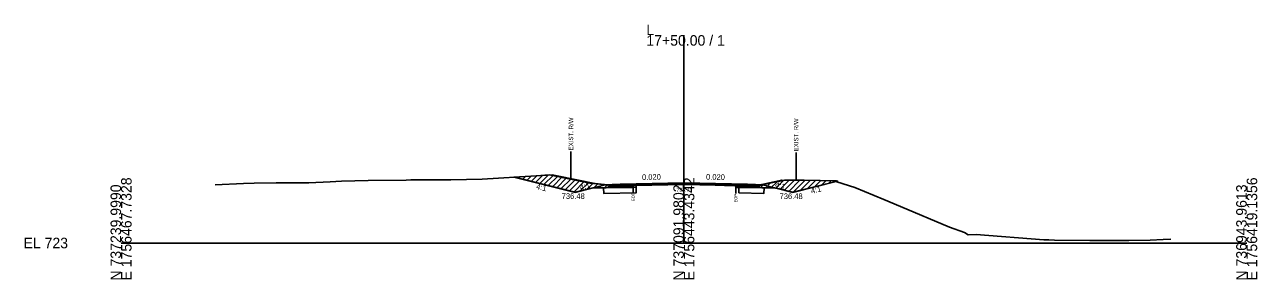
# Model space of a CAD drawing. Extents: x -26 to 4303, y -10 to 9577.
# Drawn here: x -25.7 to 302.8, y 7490.3 to 7558.2 of the extents above; entities that cross this region are included whole.
import ezdxf

# ---------------------------------------------------------------- set-up
doc = ezdxf.new("R2010")
doc.units = 0
for name, color, linetype in [('Exist CMT Pavement', 7, 'Continuous'), ('Old_Level_2', 7, 'Continuous'), ('Pattern 1', 7, 'Continuous'), ('Prop CMT Conc Surface', 7, 'Continuous'), ('Prop CMT Concrete Structures', 7, 'Continuous'), ('Prop CMT Pvmt Course 1', 7, 'Continuous'), ('Prop CMT Pvmt Course 1 CG', 7, 'Continuous'), ('Prop CMT Pvmt Course 1 Wedge', 7, 'Continuous'), ('Prop CMT Pvmt Course 2', 7, 'Continuous'), ('Prop CMT Pvmt Course 2 Wedge', 7, 'Continuous'), ('Prop CMT Pvmt Course 3', 7, 'Continuous'), ('Prop CMT Pvmt Surface', 7, 'Continuous'), ('Prop CMT Pvmt Surface Shoulder', 7, 'Continuous'), ('Prop CMT Pvmt Wedge Surface 1', 7, 'Continuous'), ('Prop CMT Pvmt Wedge Surface 2', 7, 'Continuous'), ('Prop CMT Pvmt Wedge Surface 3', 7, 'Continuous'), ('Prop CMT Shld Paved Course 1', 7, 'Continuous'), ('Prop CMT Shld Paved Course 2', 7, 'Continuous'), ('Prop CMT Shld Paved Course 3', 7, 'Continuous'), ('Prop CMT Slope Grass', 7, 'Continuous'), ('Prop CMT Subgrade Earthwork', 7, 'Continuous'), ('Prop Road Sect_ Recs - UC Shallow (Outline)', 7, 'Continuous'), ('Prop Shade Light', 7, 'Continuous'), ('Prop XS DDE Elevations', 7, 'Continuous'), ('Prop XS Ditch Standard Text', 7, 'Continuous'), ('Prop XS Hydro Elevations', 7, 'Continuous'), ('Prop XS SE Text', 7, 'Continuous'), ('Prop XS Side Slope Text', 7, 'Continuous'), ('Prop XS Wedging', 7, 'Continuous')]:
    doc.layers.add(name, color=color, linetype=linetype)

msp = doc.modelspace()

# ---------------------------------------------------------------- linework, layer by layer
at = {"layer": 'Exist CMT Pavement'}
for points in [[(150, 7516.02), (133, 7515.68)], [(150, 7516.02), (167, 7515.68)]]:
    msp.add_lwpolyline(points, dxfattribs=at)
at = {"layer": 'Old_Level_2'}
for p, q in [((150, 7500), (150, 7555.42)), ((150, 7500), (150, 7555.42)), ((0, 7500), (150, 7500)), ((0, 7500), (150, 7500)), ((150, 7500), (300, 7500)), ((150, 7500), (300, 7500))]:
    msp.add_line(p, q, dxfattribs=at)
at = {"layer": 'Pattern 1'}
for p, q in [((105.93, 7517.27), (106.25, 7517.59)), ((107.07, 7516.99), (107.76, 7517.69)), ((108.2, 7516.71), (109.27, 7517.78)), ((109.33, 7516.42), (110.78, 7517.88)), ((110.46, 7516.14), (112.29, 7517.97)), ((111.59, 7515.86), (113.8, 7518.07)), ((112.72, 7515.57), (115.23, 7518.08)), ((113.85, 7515.29), (116.41, 7517.84)), ((114.99, 7515.01), (117.58, 7517.61)), ((116.12, 7514.73), (118.76, 7517.37)), ((117.25, 7514.44), (119.93, 7517.13)), ((118.38, 7514.16), (121.11, 7516.89)), ((119.51, 7513.88), (122.29, 7516.65)), ((120.64, 7513.59), (123.46, 7516.41)), ((122.29, 7513.83), (124.64, 7516.17)), ((124.18, 7514.3), (125.84, 7515.96)), ((125.98, 7514.69), (127.1, 7515.81)), ((127.42, 7514.72), (128.38, 7515.68)), ((128.87, 7514.75), (129.66, 7515.54)), ((130.31, 7514.78), (131.01, 7515.47)), ((131.75, 7514.81), (132.45, 7515.51)), ((133.2, 7514.83), (133.9, 7515.54)), ((134.64, 7514.86), (135.35, 7515.57)), ((136.08, 7514.89), (136.8, 7515.61)), ((164.9, 7514.87), (165.24, 7515.21)), ((166.28, 7514.84), (166.59, 7515.15)), ((167.67, 7514.82), (167.95, 7515.09)), ((169.05, 7514.79), (169.37, 7515.1)), ((170.44, 7514.76), (171.22, 7515.54)), ((171.83, 7514.73), (173.03, 7515.94)), ((173.21, 7514.71), (174.84, 7516.33)), ((174.54, 7514.62), (176.63, 7516.71)), ((175.67, 7514.34), (178.09, 7516.75)), ((176.81, 7514.05), (179.49, 7516.74)), ((177.94, 7513.77), (180.89, 7516.72)), ((179.11, 7513.53), (182.29, 7516.71)), ((181, 7514), (183.68, 7516.69)), ((182.88, 7514.48), (185.08, 7516.67)), ((184.77, 7514.95), (186.48, 7516.66)), ((186.66, 7515.42), (187.88, 7516.64)), ((188.54, 7515.89), (189.27, 7516.62)), ((190.43, 7516.36), (190.66, 7516.59))]:
    msp.add_line(p, q, dxfattribs=at)
for points in [[(137.3, 7515.62), (137.3, 7514.92), (125.72, 7514.68), (121, 7513.51), (104.98, 7517.51), (114.94, 7518.14), (122.38, 7516.63), (125.36, 7516.03), (126.34, 7515.89), (130.44, 7515.46), (132.56, 7515.51), (136.5, 7515.6)], [(179, 7513.51), (190.98, 7516.5), (190.6, 7516.61), (182.03, 7516.71), (176.88, 7516.76), (173.3, 7516), (171.04, 7515.5), (169.13, 7515.04), (166.64, 7515.15), (165.01, 7515.22), (164.65, 7515.25), (164.65, 7514.88), (171.39, 7514.74), (173.76, 7514.69), (174.28, 7514.68)]]:
    msp.add_lwpolyline(points, close=True, dxfattribs=at)
at = {"layer": 'Prop CMT Conc Surface'}
for points in [[(136.49, 7515.5), (133, 7515.43)], [(133, 7515.43), (133, 7515.22)], [(133, 7515.22), (136.49, 7515.29)], [(136.49, 7515.29), (136.49, 7515.5)], [(163.84, 7515.28), (163.84, 7515.49)], [(163.84, 7515.49), (167, 7515.43)], [(167, 7515.22), (163.84, 7515.28)], [(167, 7515.43), (167, 7515.22)]]:
    msp.add_lwpolyline(points, dxfattribs=at)
at = {"layer": 'Prop CMT Concrete Structures'}
for points in [[(133, 7515.43), (133, 7515.68)], [(136.49, 7515.5), (133, 7515.43)], [(150, 7515.89), (136.49, 7515.62)], [(136.49, 7515.62), (136.49, 7515.5)], [(150, 7515.89), (163.84, 7515.61)], [(163.84, 7515.61), (163.84, 7515.49)], [(163.84, 7515.49), (167, 7515.43)], [(167, 7515.43), (167, 7515.68)]]:
    msp.add_lwpolyline(points, dxfattribs=at)
at = {"layer": 'Prop CMT Pvmt Course 1'}
for points in [[(136.49, 7515.29), (133, 7515.22)], [(133, 7515.22), (133, 7514.88)], [(133, 7514.88), (136.49, 7514.95)], [(136.49, 7514.95), (136.49, 7515.29)], [(163.84, 7515.28), (167, 7515.22)], [(163.84, 7514.95), (163.84, 7515.28)], [(167, 7514.88), (163.84, 7514.95)], [(167, 7515.22), (167, 7514.88)]]:
    msp.add_lwpolyline(points, dxfattribs=at)
at = {"layer": 'Prop CMT Pvmt Course 1 Wedge'}
for points in [[(163.84, 7515.25), (163.59, 7515.27), (163.09, 7515.29), (162.81, 7515.3)], [(162.81, 7515.3), (163.09, 7515.3)], [(163.09, 7515.3), (163.59, 7515.29), (163.84, 7515.28)], [(163.84, 7515.28), (163.84, 7515.25)]]:
    msp.add_lwpolyline(points, dxfattribs=at)
at = {"layer": 'Prop CMT Pvmt Course 2'}
for points in [[(133, 7515.68), (131, 7515.64), (130.74, 7515.38)], [(130.74, 7515.38), (133, 7515.43)], [(133, 7515.43), (133, 7515.68)], [(167, 7515.68), (169, 7515.64), (169.26, 7515.38)], [(167, 7515.43), (167, 7515.68)], [(169.26, 7515.38), (167, 7515.43)]]:
    msp.add_lwpolyline(points, dxfattribs=at)
at = {"layer": 'Prop CMT Pvmt Course 2 Wedge'}
for points in [[(131, 7515.64), (129, 7515.48), (121, 7513.48), (104.72, 7517.54)], [(169, 7515.64), (171, 7515.48), (179, 7513.48), (190.6, 7516.38)]]:
    msp.add_lwpolyline(points, dxfattribs=at)
at = {"layer": 'Prop CMT Pvmt Course 3'}
for points in [[(133, 7515.43), (130.74, 7515.38), (130.53, 7515.17)], [(130.53, 7515.17), (133, 7515.22)], [(133, 7515.22), (133, 7515.43)], [(167, 7515.43), (169.26, 7515.38), (169.47, 7515.17)], [(167, 7515.22), (167, 7515.43)], [(169.47, 7515.17), (167, 7515.22)]]:
    msp.add_lwpolyline(points, dxfattribs=at)
at = {"layer": 'Prop CMT Pvmt Surface'}
for points in [[(150, 7515.77), (133, 7515.43)], [(133, 7515.43), (133, 7515.68)], [(150, 7515.77), (167, 7515.43)], [(167, 7515.43), (167, 7515.68)]]:
    msp.add_lwpolyline(points, dxfattribs=at)
at = {"layer": 'Prop CMT Pvmt Surface Shoulder'}
for points in [[(136.49, 7515.62), (136.56, 7515.62), (136.66, 7515.62), (137.33, 7515.64), (137.71, 7515.65), (138.07, 7515.66), (139.14, 7515.67), (140.61, 7515.68), (141.66, 7515.71), (143.14, 7515.73), (145.21, 7515.71), (145.67, 7515.71), (148.05, 7515.75), (148.21, 7515.75), (148.22, 7515.75), (148.6, 7515.73), (148.71, 7515.72), (148.76, 7515.72), (149.19, 7515.72), (149.27, 7515.72), (149.42, 7515.72), (150, 7515.71)], [(150, 7515.71), (150.59, 7515.7), (151.09, 7515.68), (151.85, 7515.66), (152.2, 7515.65), (152.88, 7515.63), (153.27, 7515.61), (154.3, 7515.59), (155.81, 7515.54), (157.33, 7515.49), (158.34, 7515.46), (160.36, 7515.38), (160.87, 7515.37), (160.98, 7515.36), (162.67, 7515.31), (162.72, 7515.3), (163.09, 7515.29), (163.59, 7515.27), (163.84, 7515.25)]]:
    msp.add_lwpolyline(points, dxfattribs=at)
at = {"layer": 'Prop CMT Pvmt Wedge Surface 1'}
for p, q in [((133.02, 7514.76), (125.53, 7514.61)), ((136.49, 7514.83), (133.02, 7514.76)), ((163.84, 7514.82), (166.98, 7514.76)), ((166.98, 7514.76), (174.47, 7514.61))]:
    msp.add_line(p, q, dxfattribs=at)
for points in [[(136.49, 7514.83), (136.49, 7515.62)], [(163.84, 7514.82), (163.84, 7515.25)]]:
    msp.add_lwpolyline(points, dxfattribs=at)
at = {"layer": 'Prop CMT Pvmt Wedge Surface 2'}
for points in [[(136.49, 7515.62), (136.56, 7515.62), (136.66, 7515.62), (136.75, 7515.63)], [(136.75, 7515.63), (136.66, 7515.62), (136.56, 7515.62), (136.49, 7515.62)], [(136.49, 7515.62), (136.49, 7515.62)], [(150, 7515.77), (149.42, 7515.75), (149.27, 7515.75), (149.19, 7515.75), (148.76, 7515.74), (148.71, 7515.74), (148.6, 7515.74), (148.54, 7515.74), (148.22, 7515.75), (148.21, 7515.75), (148.05, 7515.75), (145.67, 7515.71), (145.21, 7515.71), (143.14, 7515.73), (141.66, 7515.71), (140.61, 7515.68), (139.23, 7515.68)], [(139.23, 7515.68), (140.61, 7515.7)], [(140.61, 7515.7), (141.66, 7515.72), (143.14, 7515.75), (145.21, 7515.79), (145.67, 7515.8), (148.05, 7515.85), (148.21, 7515.85), (148.22, 7515.85), (148.6, 7515.86), (148.71, 7515.86), (148.76, 7515.87), (149.19, 7515.87), (149.27, 7515.88), (149.42, 7515.88), (150, 7515.89)], [(150, 7515.89), (150, 7515.77)], [(150, 7515.89), (150.59, 7515.88), (151.09, 7515.87), (151.85, 7515.85), (152.2, 7515.85), (152.88, 7515.83), (153.27, 7515.83), (154.3, 7515.8), (155.81, 7515.77), (157.33, 7515.74), (158.34, 7515.72), (160.36, 7515.68), (160.87, 7515.67), (160.98, 7515.67), (162.67, 7515.64), (162.72, 7515.64), (163.09, 7515.63), (163.59, 7515.62), (163.84, 7515.61)], [(163.84, 7515.49), (163.59, 7515.49), (163.09, 7515.5), (162.72, 7515.51), (162.67, 7515.51), (160.98, 7515.55), (160.87, 7515.55), (160.36, 7515.56), (158.34, 7515.6), (157.33, 7515.62), (155.81, 7515.65), (154.3, 7515.68), (153.27, 7515.7), (152.88, 7515.71), (152.2, 7515.72), (151.85, 7515.73), (151.09, 7515.74), (150.59, 7515.75), (150, 7515.77)], [(163.84, 7515.61), (163.84, 7515.49)]]:
    msp.add_lwpolyline(points, dxfattribs=at)
at = {"layer": 'Prop CMT Pvmt Wedge Surface 3'}
for points in [[(150, 7515.71), (149.42, 7515.72), (149.27, 7515.72), (149.19, 7515.72), (148.76, 7515.72), (148.71, 7515.72), (148.6, 7515.73), (148.54, 7515.74)], [(148.54, 7515.74), (148.6, 7515.74)], [(148.6, 7515.74), (148.71, 7515.74), (148.76, 7515.74), (149.19, 7515.75), (149.27, 7515.75), (149.42, 7515.75), (150, 7515.77)], [(150, 7515.77), (150, 7515.71)], [(150, 7515.77), (150.59, 7515.75), (151.09, 7515.74), (151.85, 7515.73), (152.2, 7515.72), (152.88, 7515.71), (153.27, 7515.7), (154.3, 7515.68), (155.81, 7515.65), (157.33, 7515.62), (158.34, 7515.6), (160.36, 7515.56), (160.87, 7515.55), (160.98, 7515.55), (162.67, 7515.51), (162.72, 7515.51), (163.09, 7515.5), (163.59, 7515.49), (163.84, 7515.49)], [(163.84, 7515.28), (163.59, 7515.29), (163.09, 7515.3), (162.81, 7515.3), (162.72, 7515.3), (162.67, 7515.31), (160.98, 7515.36), (160.87, 7515.37), (160.36, 7515.38), (158.34, 7515.46), (157.33, 7515.49), (155.81, 7515.54), (154.3, 7515.59), (153.27, 7515.61), (152.88, 7515.63), (152.2, 7515.65), (151.85, 7515.66), (151.09, 7515.68), (150.59, 7515.7), (150, 7515.71)], [(163.84, 7515.49), (163.84, 7515.28)]]:
    msp.add_lwpolyline(points, dxfattribs=at)
at = {"layer": 'Prop CMT Shld Paved Course 1'}
for points in [[(133, 7515.22), (133, 7515.68)], [(150, 7515.56), (133, 7515.22)], [(150, 7515.56), (167, 7515.22)], [(167, 7515.22), (167, 7515.68)]]:
    msp.add_lwpolyline(points, dxfattribs=at)
at = {"layer": 'Prop CMT Shld Paved Course 2'}
for points in [[(133, 7515.68), (131, 7515.64)], [(167, 7515.68), (169, 7515.64)]]:
    msp.add_lwpolyline(points, dxfattribs=at)
at = {"layer": 'Prop CMT Shld Paved Course 3'}
for points in [[(150, 7516.02), (133, 7515.68)], [(133, 7515.68), (133, 7515.43)], [(133, 7515.43), (136.49, 7515.5)], [(136.49, 7515.62), (150, 7515.89)], [(136.49, 7515.5), (136.49, 7515.62)], [(150, 7516.02), (167, 7515.68)], [(163.84, 7515.61), (150, 7515.89)], [(163.84, 7515.49), (163.84, 7515.61)], [(167, 7515.43), (163.84, 7515.49)], [(167, 7515.68), (167, 7515.43)]]:
    msp.add_lwpolyline(points, dxfattribs=at)
at = {"layer": 'Prop CMT Slope Grass'}
msp.add_lwpolyline([(25.06, 7515.51), (32.65, 7515.87), (35.46, 7515.95), (41.36, 7516.03), (45.6, 7516.07), (50.06, 7516.07), (55.73, 7516.33), (58.77, 7516.48), (65.87, 7516.63), (76, 7516.79), (77.27, 7516.8), (86.14, 7516.83), (87.88, 7516.84), (96.27, 7516.98), (110.73, 7517.94), (114.14, 7518.14), (119.75, 7517), (124.97, 7515.94), (126.89, 7515.76), (129.63, 7515.46), (136.25, 7515.61), (136.56, 7515.62), (137.33, 7515.64), (137.71, 7515.65), (138.07, 7515.66), (139.14, 7515.67), (140.61, 7515.68), (141.66, 7515.71), (143.14, 7515.73), (145.21, 7515.71), (145.67, 7515.7), (148.22, 7515.75), (148.76, 7515.72), (149.27, 7515.71), (150, 7515.71), (150.59, 7515.7), (151.09, 7515.68), (151.85, 7515.66), (152.2, 7515.64), (152.88, 7515.62), (153.27, 7515.61), (154.3, 7515.58), (155.81, 7515.54), (157.33, 7515.49), (158.34, 7515.46), (160.36, 7515.38), (160.98, 7515.36), (162.72, 7515.3), (163.09, 7515.29), (163.59, 7515.27), (164.27, 7515.22), (168.32, 7515.04), (170.76, 7515.63), (176.07, 7516.76), (186.17, 7516.66), (189.79, 7516.61), (190.73, 7516.34), (195.57, 7514.82), (203.28, 7511.59), (207.76, 7509.72), (220.77, 7504.24), (224.81, 7502.76), (225.75, 7502.16), (227.88, 7502.23), (245.9, 7500.87), (247.25, 7500.83), (248.78, 7500.79), (258.17, 7500.66), (258.86, 7500.66), (262.49, 7500.66), (268.57, 7500.68), (274.27, 7500.75), (277.7, 7500.91), (279.81, 7501.03)], dxfattribs=at)
at = {"layer": 'Prop CMT Subgrade Earthwork'}
for points in [[(133, 7515.22), (130.53, 7515.17), (130.03, 7515.16), (129.69, 7514.82)], [(129.69, 7514.82), (133, 7514.88)], [(133, 7514.88), (133, 7515.22)], [(167, 7515.22), (169.47, 7515.17), (169.97, 7515.16), (170.31, 7514.82)], [(167, 7514.88), (167, 7515.22)], [(170.31, 7514.82), (167, 7514.88)]]:
    msp.add_lwpolyline(points, dxfattribs=at)
at = {"layer": 'Prop Road Sect_ Recs - UC Shallow (Outline)'}
for points in [[(129.61, 7514.76), (128.61, 7514.74), (128.64, 7513.24), (137.3, 7513.42), (137.3, 7514.92)], [(170.39, 7514.76), (171.39, 7514.72), (171.33, 7513.22), (164.65, 7513.38), (164.65, 7514.88)]]:
    msp.add_lwpolyline(points, close=True, dxfattribs=at)
at = {"layer": 'Prop Shade Light'}
for points in [[(129.61, 7514.76), (128.61, 7514.74), (128.64, 7513.24), (137.3, 7513.42), (137.3, 7514.92), (129.61, 7514.76)], [(164.65, 7514.88), (164.65, 7513.38), (171.33, 7513.22), (171.39, 7514.72), (170.39, 7514.76), (164.65, 7514.88)]]:
    msp.add_lwpolyline(points, dxfattribs=at)
at = {"layer": 'Prop XS DDE Elevations'}
for points in [[(125.53, 7514.61), (121, 7513.48), (104.72, 7517.54), (110.73, 7517.94), (114.14, 7518.14), (119.75, 7517), (124.97, 7515.94), (126.89, 7515.76), (129.29, 7515.5), (129, 7515.48)], [(133.02, 7514.76), (125.53, 7514.61), (129, 7515.48), (129.29, 7515.5), (129.63, 7515.46), (136.25, 7515.61), (136.49, 7515.62), (136.49, 7514.83)], [(136.56, 7515.62), (136.66, 7515.62), (137.33, 7515.64)], [(148.21, 7515.75), (148.71, 7515.72), (148.6, 7515.73)], [(149.19, 7515.72), (149.27, 7515.72), (148.76, 7515.72)], [(149.27, 7515.72), (150, 7515.71), (149.42, 7515.72)], [(160.87, 7515.37), (160.98, 7515.36), (160.36, 7515.38)], [(160.98, 7515.36), (162.67, 7515.31), (162.72, 7515.3)], [(163.84, 7514.82), (166.98, 7514.76), (174.47, 7514.61), (171, 7515.48), (170.34, 7515.53), (168.32, 7515.04), (164.27, 7515.22), (163.84, 7515.25)], [(189.79, 7516.61), (190.6, 7516.38), (179, 7513.48), (174.47, 7514.61), (171, 7515.48), (170.34, 7515.53), (170.76, 7515.63), (176.07, 7516.76), (186.17, 7516.66)]]:
    msp.add_lwpolyline(points, close=True, dxfattribs=at)
at = {"layer": 'Prop XS Ditch Standard Text'}
for p, q in [((119.91, 7524.37), (119.91, 7516.97)), ((179.91, 7524.12), (179.91, 7516.72)), ((136.49, 7515.62), (136.49, 7513.57)), ((163.84, 7515.25), (163.84, 7513.2))]:
    msp.add_line(p, q, dxfattribs=at)
at = {"layer": 'Prop XS Wedging'}
for p, q in [((150, 7515.89), (139.14, 7515.67)), ((163.84, 7515.61), (150, 7515.89)), ((162.84, 7515.51), (162.63, 7515.3)), ((162.84, 7515.51), (162.63, 7515.3)), ((162.63, 7515.3), (162.84, 7515.51)), ((162.63, 7515.3), (162.72, 7515.3)), ((163.83, 7515.49), (162.84, 7515.51)), ((163.84, 7515.49), (162.84, 7515.51)), ((162.84, 7515.51), (163.84, 7515.49)), ((163.84, 7515.49), (163.84, 7515.61)), ((163.84, 7515.28), (163.84, 7515.49)), ((163.84, 7515.25), (163.84, 7515.28))]:
    msp.add_line(p, q, dxfattribs=at)
for points in [[(139.14, 7515.67), (140.61, 7515.68), (141.66, 7515.71), (143.14, 7515.73), (145.21, 7515.71), (145.67, 7515.7), (148.22, 7515.75), (148.76, 7515.72), (149.27, 7515.71), (150, 7515.71), (150.59, 7515.7), (151.09, 7515.68), (151.85, 7515.66), (152.2, 7515.64), (152.88, 7515.62), (153.27, 7515.61), (154.3, 7515.58), (155.81, 7515.54), (157.33, 7515.49), (158.34, 7515.46), (160.36, 7515.38), (160.98, 7515.36), (162.63, 7515.3)], [(139.14, 7515.67), (139.14, 7515.67)], [(162.72, 7515.3), (163.09, 7515.29), (163.59, 7515.27), (163.84, 7515.25)], [(163.84, 7515.25), (163.84, 7515.25), (163.84, 7515.25)]]:
    msp.add_lwpolyline(points, dxfattribs=at)

# ---------------------------------------------------------------- texts
at = {"layer": 'Old_Level_2'}
for s, p in [('L', (140, 7555.42)), ('L', (140, 7555.42)), ('17+50.00 / 1', (140, 7552.62)), ('17+50.00 / 1', (140, 7552.62)), ('EL 723', (-26, 7498.6)), ('EL 723', (-26, 7498.6))]:
    msp.add_text(s, height=2.8, dxfattribs=at).set_placement(p)
for s, p in [('E 1756467.7328', (2.8, 7490)), ('E 1756467.7328', (2.8, 7490)), ('E 1756443.4342', (152.8, 7490)), ('E 1756443.4342', (152.8, 7490)), ('E 1756419.1356', (302.8, 7490)), ('E 1756419.1356', (302.8, 7490)), ('N 737239.9990', (0, 7490)), ('N 737239.9990', (0, 7490)), ('N 737091.9802', (150, 7490)), ('N 737091.9802', (150, 7490)), ('N 736943.9613', (300, 7490)), ('N 736943.9613', (300, 7490))]:
    msp.add_text(s, height=2.8, rotation=90, dxfattribs=at).set_placement(p)
at = {"layer": 'Prop CMT Pvmt Course 1 CG'}
msp.add_text('738.71', height=1, dxfattribs=at).set_placement((148.04, 7513.71))
at = {"layer": 'Prop XS Ditch Standard Text'}
for s, height, p in [('EXIST. R/W', 1.181, (120.5, 7524.67)), ('EXIST. R/W', 1.181, (180.5, 7524.43)), ('EOP', 0.787, (136.88, 7511.17)), ('EOP', 0.787, (164.23, 7510.8))]:
    msp.add_text(s, height=height, rotation=90, dxfattribs=at).set_placement(p)
at = {"layer": 'Prop XS Hydro Elevations'}
for p in [(117.44, 7511.75), (175.52, 7511.72)]:
    msp.add_text('736.48', height=1.5, dxfattribs=at).set_placement(p)
at = {"layer": 'Prop XS SE Text'}
for rotation, p in [(1.1458, (138.86, 7516.79)), (358.8542, (155.9, 7516.9))]:
    msp.add_text('0.020', height=1.5, rotation=rotation, dxfattribs=at).set_placement(p)
at = {"layer": 'Prop XS Side Slope Text'}
for rotation, p in [(345.9638, (110.51, 7514.45)), (14.0362, (122.43, 7514.08)), (345.9638, (174.16, 7514.86)), (14.0362, (184.04, 7513.11))]:
    msp.add_text('4:1', height=1.5, rotation=rotation, dxfattribs=at).set_placement(p)

doc.saveas('drawing.dxf')
